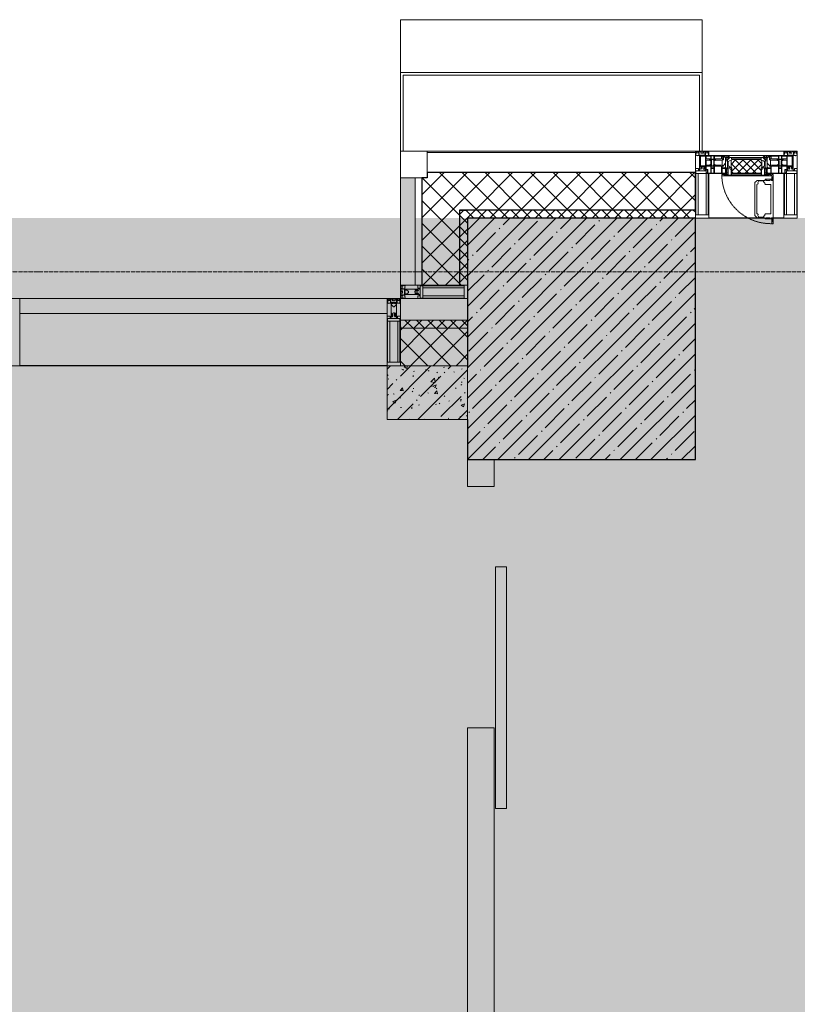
# Model space of a CAD drawing. Header units: millimetres. Extents: x -535184 to 178656, y -69521 to 68256.
# Tile 374 of 460: x -175523 to -172623, y 52742 to 56412. Entities that reach past the tile are written whole.
import ezdxf

# ---------------------------------------------------------------- set-up
doc = ezdxf.new("R2010")
doc.units = ezdxf.units.MM
doc.linetypes.add('-D1-02х01', pattern=[3, 2, -1])
doc.linetypes.add('-D1d1-15x02', pattern=[19, 15, -2, 0, -2])
for name, color, linetype, lineweight in [('_0', 7, 'Continuous', 13), ('A-COLS', 7, 'Continuous', 5), ('A-DETL-GENF', 7, 'Continuous', 5), ('A-DOOR', 7, 'Continuous', 5), ('A-GLAZ', 7, 'Continuous', 5), ('A-GLAZ-CURT', 8, 'Continuous', 5), ('A-GLAZ-CWMG', 8, 'Continuous', 5), ('A-WALL', 7, 'Continuous', 5), ('A-WALL-FNSH', 8, 'Continuous', 5), ('I-WALL', 7, 'Continuous', 5), ('S-COLS', 7, 'Continuous', 5), ('S-GRID', 7, 'Continuous', 5)]:
    doc.layers.add(name, color=color, linetype=linetype, lineweight=lineweight)
pattern_1 = [(45, (0, 0), (-21.213203, 21.213203), []), (135, (0, 0), (-21.213203, -21.213203), [])]
pattern_2 = [(45, (0, 0), (-42.42641, 42.42641), []), (135, (0, 0), (-42.42641, -42.42641), [])]

# ---------------------------------------------------------------- blocks, each defined once
blk = doc.blocks.new('Rectangular Mullion - 50Wx250H-V10-50_AS_M_L11')
at = {"layer": 'A-DETL-GENF'}
for p, q in [((-25, 84), (-25, 250)), ((-25, 250), (0, 250)), ((-23, 237.3), (0, 237.3)), ((-23, 237.3), (-23, 84)), ((-14.9, 84), (-14.9, 237.3)), ((25, 250), (0, 250)), ((23, 237.3), (0, 237.3)), ((14.9, 84), (14.9, 237.3)), ((23, 237.3), (23, 73.6)), ((25, 65.2), (25, 250)), ((0, 84), (-15, 84)), ((-0.5, 73.6), (-15, 73.6)), ((0, 84), (23, 84)), ((0.5, 73.6), (23, 73.6)), ((-10, 71.3), (-12, 71.3)), ((-10, 57.4), (-10, 71.3)), ((-7, 65.2), (-5.9, 67.3)), ((-7, 65.2), (-7, 57)), ((-4.1, 67.3), (-5.9, 67.3)), ((-4.1, 67.3), (-2.9, 65.1)), ((-2.9, 65.1), (-2.9, 57)), ((4.1, 67.3), (2.9, 65.1)), ((2.9, 65.1), (2.9, 57)), ((4.1, 67.3), (5.9, 67.3)), ((7, 65.2), (5.9, 67.3)), ((7, 65.2), (7, 54.7)), ((8.7, 53), (7, 54.7)), ((8.7, 53), (10, 53)), ((10, 71.3), (14, 71.3)), ((10, 53), (10, 71.3)), ((10, 53), (10, 17)), ((14, 71.3), (14, 65.2)), ((14, 65.2), (25, 65.2)), ((-23.8, 14.6), (-25, 14.2)), ((-25, 0), (-25, 14.2)), ((-23.8, 17), (-23.8, 14.6)), ((-22.5, 10.6), (-23.8, 14.6)), ((-22.5, 10.6), (-23.7, 9.9)), ((-23.7, 1.3), (-23.7, 9.9)), ((-23.7, 1.3), (-11.8, 1.3)), ((-23.2, 10.2), (-22.5, 8)), ((-22.5, 8), (-22.5, 4.5)), ((-21.3, 4.5), (-22.5, 4.5)), ((-22.3, 17), (-22.3, 16)), ((-22.3, 16), (-21.3, 16)), ((-19.9, 17), (-21.3, 16)), ((-21.3, 4.5), (-21.3, 6.5)), ((-21.3, 6.5), (-14.2, 6.5)), ((-7.4, 16.6), (-18.4, 16.6)), ((-14.2, 6.5), (-14.2, 4.5)), ((-13.2, 4.5), (-14.2, 4.5)), ((-13.2, 4.5), (-12.2, 7.2)), ((-12.7, 7.6), (-11.3, 11.4)), ((-12.7, 7.6), (-11.8, 6.9)), ((-12.2, 9), (-12.2, 14.8)), ((-12.2, 14.8), (0, 14.8)), ((-11.8, 1.3), (-11.8, 6.9)), ((-10.5, 11.2), (-11.3, 11.4)), ((-10.5, 1.5), (-10.5, 11.2)), ((-4.8, 1.5), (-10.5, 1.5)), ((0, 8), (-4.8, 8)), ((-4.8, 1.5), (-4.8, 8)), ((-2.6, 16.8), (0, 16.8)), ((2.6, 16.8), (0, 16.8)), ((0, 14.8), (0, 16.8)), ((0, 14.8), (0, 16.8)), ((12.2, 14.8), (0, 14.8)), ((0, 0), (0, 8)), ((0, 8), (4.8, 8)), ((0, 0), (0, 8)), ((4.8, 1.5), (4.8, 8)), ((4.8, 1.5), (10.5, 1.5)), ((8.5, 23), (6, 25.5)), ((6, 18), (7.4, 18)), ((7.4, 18), (7.4, 16.6)), ((7.4, 16.6), (18.4, 16.6)), ((7.5, 18.5), (8.5, 18.5)), ((7.5, 17), (7.5, 18.5)), ((10, 17), (7.5, 17)), ((8.5, 18.5), (8.5, 23)), ((10.5, 11.2), (11.3, 11.4)), ((10.5, 1.5), (10.5, 11.2)), ((12.7, 7.6), (11.3, 11.4)), ((12.7, 7.6), (11.8, 6.9)), ((11.8, 1.3), (11.8, 6.9)), ((23.7, 1.3), (11.8, 1.3)), ((12.2, 9), (12.2, 14.8)), ((13.2, 4.5), (12.2, 7.2)), ((13.2, 4.5), (14.2, 4.5)), ((21.3, 6.5), (14.2, 6.5)), ((14.2, 6.5), (14.2, 4.5)), ((18.4, 16.6), (19, 17.6)), ((19, 17.6), (21.3, 16)), ((22.3, 16), (21.3, 16)), ((21.3, 4.5), (21.3, 6.5)), ((21.3, 4.5), (22.5, 4.5)), ((22.3, 17), (22.3, 16)), ((22.3, 17), (23.8, 17)), ((22.5, 10.6), (23.8, 14.6)), ((22.5, 10.6), (23.7, 9.9)), ((23.2, 10.2), (22.5, 8)), ((22.5, 8), (22.5, 4.5)), ((23.7, 1.3), (23.7, 9.9)), ((23.8, 17), (23.8, 14.6)), ((23.8, 14.6), (25, 14.2)), ((25, 0), (25, 14.2)), ((-25, 0), (0, 0)), ((25, 0), (0, 0))]:
    blk.add_line(p, q, dxfattribs=at)
for centre, start, end in [((-0.5, 73.1), 360, 90), ((0.5, 73.1), 90, 180)]:
    blk.add_arc(centre, 0.5, start, end, dxfattribs=at)
blk = doc.blocks.new('Rectangular Mullion - R_StandardFrame_50Wx250H-3538113-50_AS_M_L11')
at = {"layer": 'A-GLAZ-CWMG', "lineweight": 9}
for p, q in [((-25, 84), (-25, 250)), ((-25, 250), (25, 250)), ((25, 250), (25, 0)), ((-25, 0), (-25, 17)), ((25, 0), (-25, 0))]:
    blk.add_line(p, q, dxfattribs=at)
blk = doc.blocks.new('A_PAN_Створка - 383мм-V11-50_AS_M_L11')
at = {"layer": 'A-GLAZ-CURT'}
h = blk.add_hatch(dxfattribs=at)
h.set_pattern_fill('FP_14', color=256, style=0, pattern_type=2)
h.set_pattern_definition([(45, (-19440, -29700), (-14.142136, 14.142136), []), (135, (-19440, -29700), (-14.142136, -14.142136), [])])
h.paths.add_polyline_path([(53.6, -82.7), (54.6, -81.8), (54.6, -63.4), (57.2, -60.8), (57.2, -36.4), (54.9, -34.1), (54.5, -31.8), (-54.5, -31.8), (-54.9, -34.1), (-57.2, -36.4), (-57.2, -60.8), (-54.6, -63.4), (-53.6, -82.7), (-2.6, -82.7)])
at = {"layer": 'A-DETL-GENF'}
for p, q in [((-70, -32.1), (-61.4, -23.5)), ((-70, -62.5), (-70, -32.1)), ((-65.7, -37.4), (-60.8, -34.7)), ((61.4, -23.5), (-61.4, -23.5)), ((-60.8, -34.7), (-57.3, -35.9)), ((-55.2, -33.8), (-57.3, -35.9)), ((-54.9, -34.1), (-57.2, -36.4)), ((-57.2, -36.4), (-57.2, -60.8)), ((-55.2, -33.8), (-54.8, -31.5)), ((-54.9, -25.8), (-53.9, -24.8)), ((-54.9, -29.5), (-54.9, -25.8)), ((-53.9, -30.5), (-54.9, -29.5)), ((-54.5, -31.8), (-54.9, -34.1)), ((0, -31.5), (-54.8, -31.5)), ((54.5, -31.8), (-54.5, -31.8)), ((-53.9, -24.8), (53.9, -24.8)), ((53.9, -30.5), (-53.9, -30.5)), ((0, -31.5), (54.8, -31.5)), ((54.9, -25.8), (53.9, -24.8)), ((53.9, -30.5), (54.9, -29.5)), ((54.9, -34.1), (54.5, -31.8)), ((55.2, -33.8), (54.8, -31.5)), ((54.9, -29.5), (54.9, -25.8)), ((57.2, -36.4), (54.9, -34.1)), ((55.2, -33.8), (57.3, -35.9)), ((57.2, -60.8), (57.2, -36.4)), ((60.8, -34.7), (57.3, -35.9)), ((65.7, -37.4), (60.8, -34.7)), ((70, -32.1), (61.4, -23.5)), ((70, -62.5), (70, -32.1)), ((-73.9, -62.5), (-70, -62.5)), ((-73.9, -87.5), (-73.9, -62.5)), ((-69.4, -66.5), (-73.9, -66.5)), ((-69.4, -81.5), (-69.4, -66.5)), ((-61.7, -62.5), (-67.9, -62.5)), ((-67.9, -62.5), (-67.9, -89.3)), ((-67.8, -38.3), (-65.7, -37.4)), ((-67.8, -55.7), (-67.8, -38.3)), ((-66, -56.5), (-67.8, -55.7)), ((-66, -56.5), (-62, -59.1)), ((-62, -59.1), (-60.7, -61)), ((-61.7, -64.9), (-61.7, -62.5)), ((-60.1, -67.7), (-61.7, -64.9)), ((-60.7, -61), (-57.4, -61)), ((-56.4, -67.7), (-60.1, -67.7)), ((-57.4, -61), (-54.9, -63.5)), ((-57.2, -60.8), (-54.6, -63.4)), ((-56.4, -89.4), (-56.4, -67.7)), ((-54.9, -63.5), (-54.9, -81.9)), ((-54.6, -63.4), (-54.6, -81.8)), ((54.6, -63.4), (57.2, -60.8)), ((54.6, -81.8), (54.6, -63.4)), ((57.4, -61), (54.9, -63.5)), ((54.9, -63.5), (54.9, -81.9)), ((56.4, -67.7), (60.1, -67.7)), ((56.4, -89.4), (56.4, -67.7)), ((60.7, -61), (57.4, -61)), ((60.1, -67.7), (61.7, -64.9)), ((62, -59.1), (60.7, -61)), ((61.7, -62.5), (67.9, -62.5)), ((61.7, -64.9), (61.7, -62.5)), ((66, -56.5), (62, -59.1)), ((67.8, -38.3), (65.7, -37.4)), ((66, -56.5), (67.8, -55.7)), ((67.8, -55.7), (67.8, -38.3)), ((67.9, -62.5), (67.9, -89.3)), ((69.4, -66.5), (73.9, -66.5)), ((69.4, -81.5), (69.4, -66.5)), ((73.9, -62.5), (70, -62.5)), ((73.9, -87.5), (73.9, -62.5)), ((-91.5, -87.5), (-73.9, -87.5)), ((-91.5, -92), (-91.5, -87.5)), ((-91.5, -92), (91.5, -92)), ((-83.4, -90.3), (-83.4, -87.5)), ((-83.4, -90.3), (-69.4, -90.3)), ((-73.9, -81.5), (-69.4, -81.5)), ((-69.4, -85.5), (-73.9, -85.5)), ((-69.4, -90.3), (-69.4, -85.5)), ((-67.9, -89.3), (-66.9, -90.3)), ((-66.9, -90.3), (-57.4, -90.3)), ((-57.4, -90.3), (-56.4, -89.4)), ((-54.9, -81.9), (-53.8, -83)), ((-54.9, -85.6), (-53.9, -84.6)), ((-54.9, -89.3), (-54.9, -85.6)), ((-53.9, -90.3), (-54.9, -89.3)), ((-54.6, -81.8), (-53.6, -82.7)), ((-53.9, -84.6), (53.9, -84.6)), ((53.9, -90.3), (-53.9, -90.3)), ((53.8, -83), (-53.8, -83)), ((-53.6, -82.7), (53.6, -82.7)), ((53.6, -82.7), (54.6, -81.8)), ((54.9, -81.9), (53.8, -83)), ((54.9, -85.6), (53.9, -84.6)), ((53.9, -90.3), (54.9, -89.3)), ((54.9, -89.3), (54.9, -85.6)), ((57.4, -90.3), (56.4, -89.4)), ((66.9, -90.3), (57.4, -90.3)), ((67.9, -89.3), (66.9, -90.3)), ((73.9, -81.5), (69.4, -81.5)), ((69.4, -85.5), (73.9, -85.5)), ((69.4, -90.3), (69.4, -85.5)), ((83.4, -90.3), (69.4, -90.3)), ((91.5, -87.5), (73.9, -87.5)), ((83.4, -90.3), (83.4, -87.5)), ((91.5, -92), (91.5, -87.5))]:
    blk.add_line(p, q, dxfattribs=at)
at = {"layer": 'A-DETL-GENF', "color": 9, "true_color": 0xc8c8c8}
for p, q in [((39.7, -109), (31.1, -117.6)), ((70.1, -109), (39.7, -109)), ((70.1, -105.1), (70.1, -109)), ((95.1, -105.1), (70.1, -105.1)), ((74.1, -109.6), (74.1, -105.1)), ((89.1, -109.6), (74.1, -109.6)), ((89.1, -105.1), (89.1, -109.6)), ((93.1, -109.6), (93.1, -105.1)), ((97.9, -109.6), (93.1, -109.6)), ((95.1, -87.5), (95.1, -105.1)), ((99.6, -87.5), (95.1, -87.5)), ((97.9, -95.6), (95.1, -95.6)), ((97.9, -95.6), (97.9, -109.6)), ((99.6, -270.5), (99.6, -87.5)), ((31.1, -117.6), (31.1, -240.4)), ((41.4, -123.8), (39.1, -124.2)), ((39.1, -179), (39.1, -124.2)), ((41.4, -123.8), (43.5, -121.7)), ((45, -113.3), (42.3, -118.2)), ((42.3, -118.2), (43.5, -121.7)), ((45.9, -111.2), (45, -113.3)), ((63.3, -111.2), (45.9, -111.2)), ((64.1, -113), (63.3, -111.2)), ((64.1, -113), (66.7, -117)), ((66.7, -117), (68.6, -118.3)), ((68.6, -118.3), (68.6, -121.6)), ((68.6, -121.6), (71.1, -124.1)), ((71.1, -124.1), (89.5, -124.1)), ((89.5, -124.1), (90.6, -125.2)), ((90.6, -125.2), (90.6, -232.8)), ((39.1, -179), (39.1, -233.8)), ((39.7, -249), (31.1, -240.4)), ((41.4, -234.2), (39.1, -233.8)), ((70.1, -249), (39.7, -249)), ((41.4, -234.2), (43.5, -236.3)), ((42.3, -239.8), (43.5, -236.3)), ((45, -244.7), (42.3, -239.8)), ((45.9, -246.8), (45, -244.7)), ((63.3, -246.8), (45.9, -246.8)), ((64.1, -245), (63.3, -246.8)), ((64.1, -245), (66.7, -241)), ((66.7, -241), (68.6, -239.7)), ((68.6, -236.4), (71.1, -233.9)), ((68.6, -239.7), (68.6, -236.4)), ((70.1, -252.9), (70.1, -249)), ((95.1, -252.9), (70.1, -252.9)), ((71.1, -233.9), (89.5, -233.9)), ((74.1, -248.4), (74.1, -252.9)), ((89.1, -248.4), (74.1, -248.4)), ((89.1, -252.9), (89.1, -248.4)), ((89.5, -233.9), (90.6, -232.8)), ((93.1, -248.4), (93.1, -252.9)), ((97.9, -248.4), (93.1, -248.4)), ((95.1, -270.5), (95.1, -252.9)), ((97.9, -262.4), (97.9, -248.4)), ((97.9, -262.4), (95.1, -262.4)), ((99.6, -270.5), (95.1, -270.5))]:
    blk.add_line(p, q, dxfattribs=at)
at = {"layer": 'A-GLAZ'}
for p, q in [((-67.9, -17), (-171, -17)), ((-171, -17), (-171, -57)), ((-171, -18.5), (-153.5, -18.5)), ((-153.5, -18.5), (-152, -20)), ((-152, -20), (-152, -73.5)), ((-150.5, -17), (-150.5, -29.4)), ((-132.4, -18.6), (-150.5, -18.6)), ((-150.5, -29.4), (-132.4, -29.4)), ((-150.5, -33.6), (-150.5, -68)), ((-136.3, -33.6), (-150.5, -33.6)), ((-137.2, -31), (-135.8, -35)), ((-132.5, -31), (-137.2, -31)), ((-132.1, -36.8), (-135.8, -35)), ((-132.5, -31.9), (-133.4, -33.7)), ((-133.4, -33.7), (-130.1, -35.3)), ((-132.5, -31.9), (-132.5, -31)), ((-132.4, -29.4), (-132.4, -18.6)), ((-131, -18.2), (-131, -29.5)), ((-120.8, -18.2), (-131, -18.2)), ((-131, -29.5), (-120.8, -29.5)), ((-131, -30.9), (-131, -33)), ((-120.8, -30.9), (-131, -30.9)), ((-129.4, -34.6), (-131, -33)), ((-130.1, -35.3), (-129.4, -34.6)), ((-130.1, -35.3), (-130.1, -50.4)), ((-122.4, -34.6), (-120.8, -33)), ((-121.7, -35.3), (-122.4, -34.6)), ((-118.4, -33.7), (-121.7, -35.3)), ((-121.7, -35.3), (-121.7, -50.4)), ((-120.8, -18.2), (-120.8, -29.5)), ((-120.8, -30.9), (-120.8, -33)), ((-119.7, -36.8), (-115.9, -35)), ((-119.3, -18.6), (-92.5, -18.6)), ((-119.3, -29.4), (-119.3, -18.6)), ((-92.5, -29.4), (-119.3, -29.4)), ((-119.3, -31), (-114.6, -31)), ((-119.3, -31.9), (-119.3, -31)), ((-119.3, -31.9), (-118.4, -33.7)), ((-114.6, -31), (-115.9, -35)), ((-94.1, -33.5), (-115.4, -33.5)), ((-89.9, -35.1), (-94.1, -33.5)), ((-92.5, -18.6), (-92.5, -29.4)), ((-90.8, -18.5), (-90.8, -29.4)), ((-87.3, -18.5), (-90.8, -18.5)), ((-90.8, -29.4), (-85.9, -29.4)), ((-89.9, -32.5), (-89.9, -35.1)), ((-85.9, -32.5), (-89.9, -32.5)), ((-89.9, -35.1), (-89.9, -50.9)), ((-87.3, -20.4), (-87.3, -18.5)), ((-87.3, -20.4), (-87.3, -21.9)), ((-84.8, -20.4), (-87.3, -20.4)), ((-87.3, -21.9), (-85.9, -21.9)), ((-85.9, -18.2), (-85.9, -20.4)), ((-75.9, -18.2), (-85.9, -18.2)), ((-85.9, -21.9), (-85.9, -29.4)), ((-85.9, -29.4), (-85.9, -32.5)), ((-83.4, -20.4), (-84.8, -20.4)), ((-70, -33.8), (-83.4, -20.4)), ((-78, -84), (-78, -23.5)), ((-78, -23.5), (-67.9, -23.5)), ((-75.9, -21.5), (-75.9, -18.2)), ((-75.9, -21.5), (-75.9, -23.5)), ((-74.9, -21.5), (-75.9, -21.5)), ((-75.9, -23.5), (-73, -23.5)), ((-74.9, -17.9), (-74.9, -21.5)), ((-68.9, -17.9), (-74.9, -17.9)), ((-67.2, -29.3), (-73, -23.5)), ((-61.4, -23.5), (-70, -32.1)), ((-70, -32.1), (-70, -62.5)), ((-70, -36.8), (-70, -33.8)), ((-68.9, -21.5), (-68.9, -17.9)), ((-67.9, -21.5), (-68.9, -21.5)), ((67.9, -17), (-67.9, -17)), ((-61.4, -23.5), (-67.9, -17)), ((-67.9, -17), (-67.9, -23.5)), ((-67.9, -17), (67.9, -17)), ((-67.9, -21.5), (-67.9, -23.5)), ((-67.9, -23.5), (-64.6, -26.8)), ((-67.9, -23.5), (-64.6, -26.8)), ((-64.6, -26.8), (-67.2, -29.3)), ((-64.6, -26.8), (-61.4, -23.5)), ((61.4, -23.5), (-61.4, -23.5)), ((67.9, -17), (61.4, -23.5)), ((70, -32.1), (61.4, -23.5)), ((61.4, -23.5), (64.6, -26.8)), ((67.9, -23.5), (64.6, -26.8)), ((64.6, -26.8), (67.9, -23.5)), ((64.6, -26.8), (67.2, -29.3)), ((67.2, -29.3), (73, -23.5)), ((67.9, -23.5), (67.9, -17)), ((171, -17), (67.9, -17)), ((67.9, -21.5), (67.9, -23.5)), ((67.9, -21.5), (68.9, -21.5)), ((67.9, -23.5), (78, -23.5)), ((68.9, -17.9), (74.9, -17.9)), ((68.9, -21.5), (68.9, -17.9)), ((70, -33.8), (83.4, -20.4)), ((70, -62.5), (70, -32.1)), ((70, -36.8), (70, -33.8)), ((75.9, -23.5), (73, -23.5)), ((74.9, -17.9), (74.9, -21.5)), ((74.9, -21.5), (75.9, -21.5)), ((75.9, -18.2), (85.9, -18.2)), ((75.9, -21.5), (75.9, -18.2)), ((75.9, -21.5), (75.9, -23.5)), ((78, -23.5), (78, -84)), ((83.4, -20.4), (84.8, -20.4)), ((84.8, -20.4), (87.3, -20.4)), ((85.9, -18.2), (85.9, -20.4)), ((85.9, -21.9), (85.9, -29.4)), ((87.3, -21.9), (85.9, -21.9)), ((85.9, -29.4), (85.9, -32.5)), ((90.8, -29.4), (85.9, -29.4)), ((85.9, -32.5), (89.9, -32.5)), ((87.3, -18.5), (90.8, -18.5)), ((87.3, -20.4), (87.3, -18.5)), ((87.3, -20.4), (87.3, -21.9)), ((89.9, -32.5), (89.9, -35.1)), ((89.9, -35.1), (94.1, -33.5)), ((89.9, -35.1), (89.9, -50.9)), ((90.8, -18.5), (90.8, -29.4)), ((92.5, -18.6), (92.5, -29.4)), ((119.3, -18.6), (92.5, -18.6)), ((92.5, -29.4), (119.3, -29.4)), ((94.1, -33.5), (115.4, -33.5)), ((114.6, -31), (115.9, -35)), ((119.3, -31), (114.6, -31)), ((119.7, -36.8), (115.9, -35)), ((119.3, -31.9), (118.4, -33.7)), ((118.4, -33.7), (121.7, -35.3)), ((119.3, -29.4), (119.3, -18.6)), ((119.3, -31.9), (119.3, -31)), ((120.8, -18.2), (120.8, -29.5)), ((120.8, -18.2), (131, -18.2)), ((131, -29.5), (120.8, -29.5)), ((120.8, -30.9), (120.8, -33)), ((120.8, -30.9), (131, -30.9)), ((122.4, -34.6), (120.8, -33)), ((121.7, -35.3), (122.4, -34.6)), ((121.7, -35.3), (121.7, -50.4)), ((129.4, -34.6), (131, -33)), ((130.1, -35.3), (129.4, -34.6)), ((133.4, -33.7), (130.1, -35.3)), ((130.1, -35.3), (130.1, -50.4)), ((131, -18.2), (131, -29.5)), ((131, -30.9), (131, -33)), ((132.1, -36.8), (135.8, -35)), ((132.4, -18.6), (150.5, -18.6)), ((132.4, -29.4), (132.4, -18.6)), ((150.5, -29.4), (132.4, -29.4)), ((132.5, -31), (137.2, -31)), ((132.5, -31.9), (132.5, -31)), ((132.5, -31.9), (133.4, -33.7)), ((137.2, -31), (135.8, -35)), ((136.3, -33.6), (150.5, -33.6)), ((150.5, -17), (150.5, -29.4)), ((150.5, -33.6), (150.5, -68)), ((153.5, -18.5), (152, -20)), ((152, -20), (152, -73.5)), ((171, -18.5), (153.5, -18.5)), ((171, -57), (171, -17)), ((-171, -55.5), (-152, -55.5)), ((-171, -57), (-156, -57)), ((-153, -60), (-153, -73.5)), ((-136.4, -52.4), (-150.5, -52.4)), ((-150.5, -56.6), (-132.4, -56.6)), ((-150.5, -68), (-143.5, -68)), ((-150.5, -69.5), (-150.5, -73.5)), ((-145, -69.5), (-150.5, -69.5)), ((-145, -69.5), (-145, -79.5)), ((-143.5, -68), (-143.5, -81)), ((-137.2, -54.8), (-135.8, -50.8)), ((-132.5, -54.8), (-137.2, -54.8)), ((-132.1, -49), (-135.8, -50.8)), ((-133.4, -52), (-130.1, -50.4)), ((-132.5, -53.8), (-133.4, -52)), ((-132.5, -53.8), (-132.5, -54.8)), ((-132.4, -56.6), (-132.4, -82.5)), ((-132.1, -49), (-132.1, -36.8)), ((-129.4, -51.1), (-131, -52.7)), ((-131, -55.1), (-131, -52.7)), ((-120.8, -55.1), (-131, -55.1)), ((-131, -56.5), (-131, -62.6)), ((-131, -56.5), (-120.8, -56.5)), ((-120.8, -62.6), (-131, -62.6)), ((-131, -64.6), (-120.8, -64.6)), ((-131, -82.5), (-131, -64.6)), ((-130.1, -50.4), (-129.4, -51.1)), ((-121.7, -50.4), (-122.4, -51.1)), ((-122.4, -51.1), (-120.8, -52.7)), ((-118.4, -52), (-121.7, -50.4)), ((-120.8, -55.1), (-120.8, -52.7)), ((-120.8, -56.5), (-120.8, -62.6)), ((-120.8, -82.5), (-120.8, -64.6)), ((-119.7, -49), (-119.7, -36.8)), ((-119.7, -49), (-115.9, -50.8)), ((-119.3, -53.8), (-118.4, -52)), ((-119.3, -53.8), (-119.3, -54.8)), ((-119.3, -54.8), (-114.6, -54.8)), ((-119.3, -56.6), (-119.3, -82.5)), ((-92.5, -56.6), (-119.3, -56.6)), ((-114.6, -54.8), (-115.9, -50.8)), ((-94.1, -52.5), (-115.3, -52.5)), ((-89.9, -50.9), (-94.1, -52.5)), ((-92.5, -56.6), (-92.5, -82.5)), ((-90.8, -56.6), (-85.9, -56.6)), ((-90.8, -62.7), (-90.8, -56.6)), ((-80.4, -62.7), (-90.8, -62.7)), ((-90.8, -64.6), (-90.8, -82.5)), ((-80.1, -64.6), (-90.8, -64.6)), ((-89.9, -52.2), (-89.9, -50.9)), ((-89.9, -52.2), (-88.6, -53.5)), ((-85.9, -53.5), (-88.6, -53.5)), ((-85.9, -53.5), (-78, -45.6)), ((-85.9, -56.6), (-85.9, -53.5)), ((-80.4, -61.1), (-80.4, -62.7)), ((-78, -61.1), (-80.4, -61.1)), ((-80.1, -66.1), (-80.1, -64.6)), ((-78, -66.1), (-80.1, -66.1)), ((-78, -36.8), (-70, -36.8)), ((-78, -45.6), (-78, -36.8)), ((-78, -66.1), (-78, -61.1)), ((-70, -62.5), (-73.9, -62.5)), ((-73.9, -62.5), (-73.9, -87.5)), ((78, -36.8), (70, -36.8)), ((73.9, -62.5), (70, -62.5)), ((73.9, -87.5), (73.9, -62.5)), ((78, -45.6), (78, -36.8)), ((85.9, -53.5), (78, -45.6)), ((78, -61.1), (80.4, -61.1)), ((78, -66.1), (78, -61.1)), ((78, -66.1), (80.1, -66.1)), ((80.1, -64.6), (90.8, -64.6)), ((80.1, -66.1), (80.1, -64.6)), ((80.4, -61.1), (80.4, -62.7)), ((80.4, -62.7), (90.8, -62.7)), ((85.9, -53.5), (88.6, -53.5)), ((85.9, -56.6), (85.9, -53.5)), ((90.8, -56.6), (85.9, -56.6)), ((89.9, -52.2), (88.6, -53.5)), ((89.9, -50.9), (94.1, -52.5)), ((89.9, -52.2), (89.9, -50.9)), ((90.8, -62.7), (90.8, -56.6)), ((90.8, -64.6), (90.8, -82.5)), ((92.5, -56.6), (119.3, -56.6)), ((92.5, -56.6), (92.5, -82.5)), ((94.1, -52.5), (115.3, -52.5)), ((114.6, -54.8), (115.9, -50.8)), ((119.3, -54.8), (114.6, -54.8)), ((119.7, -49), (115.9, -50.8)), ((118.4, -52), (121.7, -50.4)), ((119.3, -53.8), (118.4, -52)), ((119.3, -53.8), (119.3, -54.8)), ((119.3, -56.6), (119.3, -82.5)), ((119.7, -49), (119.7, -36.8)), ((122.4, -51.1), (120.8, -52.7)), ((120.8, -55.1), (120.8, -52.7)), ((120.8, -55.1), (131, -55.1)), ((120.8, -56.5), (120.8, -62.6)), ((131, -56.5), (120.8, -56.5)), ((120.8, -62.6), (131, -62.6)), ((120.8, -82.5), (120.8, -64.6)), ((131, -64.6), (120.8, -64.6)), ((121.7, -50.4), (122.4, -51.1)), ((130.1, -50.4), (129.4, -51.1)), ((129.4, -51.1), (131, -52.7)), ((133.4, -52), (130.1, -50.4)), ((131, -55.1), (131, -52.7)), ((131, -56.5), (131, -62.6)), ((131, -82.5), (131, -64.6)), ((132.1, -49), (132.1, -36.8)), ((132.1, -49), (135.8, -50.8)), ((150.5, -56.6), (132.4, -56.6)), ((132.4, -56.6), (132.4, -82.5)), ((132.5, -53.8), (133.4, -52)), ((132.5, -53.8), (132.5, -54.8)), ((132.5, -54.8), (137.2, -54.8)), ((137.2, -54.8), (135.8, -50.8)), ((136.4, -52.4), (150.5, -52.4)), ((143.5, -68), (143.5, -81)), ((150.5, -68), (143.5, -68)), ((145, -69.5), (150.5, -69.5)), ((145, -69.5), (145, -79.5)), ((150.5, -69.5), (150.5, -73.5)), ((171, -55.5), (152, -55.5)), ((153, -73.5), (153, -60)), ((156, -57), (171, -57)), ((-153, -73.5), (-150, -73.5)), ((-150, -73.5), (-150, -84)), ((-150, -84), (-78, -84)), ((-148.5, -81), (-148.5, -82.5)), ((-143.5, -81), (-148.5, -81)), ((-148.5, -82.5), (-132.4, -82.5)), ((-131, -82.5), (-120.8, -82.5)), ((-119.3, -82.5), (-92.5, -82.5)), ((-73.9, -87.5), (-91.5, -87.5)), ((-91.5, -87.5), (-91.5, -92)), ((-91.5, -92), (91.5, -92)), ((-90.8, -82.5), (-79.5, -82.5)), ((-78, -84), (-85, -84)), ((-85, -84), (-85, -87.5)), ((-85, -87.5), (-78, -87.5)), ((-79.5, -80.6), (-78, -80.6)), ((-79.5, -82.5), (-79.5, -80.6)), ((-78, -87.5), (-78, -84)), ((-78, -84), (-73.9, -84)), ((73.9, -84), (78, -84)), ((91.5, -87.5), (73.9, -87.5)), ((79.5, -80.6), (78, -80.6)), ((78, -87.5), (78, -84)), ((78, -84), (85, -84)), ((78, -84), (150, -84)), ((85, -87.5), (78, -87.5)), ((79.5, -82.5), (79.5, -80.6)), ((90.8, -82.5), (79.5, -82.5)), ((85, -84), (85, -87.5)), ((91.5, -92), (91.5, -87.5)), ((119.3, -82.5), (92.5, -82.5)), ((131, -82.5), (120.8, -82.5)), ((148.5, -82.5), (132.4, -82.5)), ((143.5, -81), (148.5, -81)), ((148.5, -81), (148.5, -82.5)), ((150, -84), (150, -73.5)), ((150, -73.5), (153, -73.5))]:
    blk.add_line(p, q, dxfattribs=at)
for centre, start, end in [((-156, -60), 0, 90), ((156, -60), 90, 180)]:
    blk.add_arc(centre, 3, start, end, dxfattribs=at)
at = {"layer": 'A-GLAZ', "linetype": '-D1-02х01'}
blk.add_arc((91.4, -87.5), 183, 181.4091, 271.1445, dxfattribs=at)
blk = doc.blocks.new('Rectangular Mullion - R_StandardFrame_50Wx250H-3323618-50_AS_M_L11')
at = {"layer": 'A-GLAZ-CWMG'}
for p, q in [((37450, 1250), (37450, 1039.9)), ((37700, 1250), (37700, 970)), ((37450, 1010.4), (37450, 970))]:
    blk.add_line(p, q, dxfattribs=at)
blk = doc.blocks.new('Quad Corner Mullion - Q_0_100_-50-4783203-50_AS_M_L11')
at = {"layer": 'A-GLAZ-CWMG', "lineweight": 9}
for p, q in [((-100, 100), (0, 100)), ((-100, 0), (-100, 100)), ((0, 100), (0, 0)), ((0, 0), (-100, 0))]:
    blk.add_line(p, q, dxfattribs=at)
blk = doc.blocks.new('Rectangular Mullion - 50Wx250H-2623690-50_AS_M_L11')
at = {"layer": 'A-DETL-GENF'}
for p, q in [((-25, 65.2), (-25, 250)), ((-25, 250), (0, 250)), ((-23, 237.3), (0, 237.3)), ((-23, 237.3), (-23, 73.6)), ((-14.9, 84), (-14.9, 237.3)), ((25, 250), (0, 250)), ((23, 237.3), (0, 237.3)), ((14.9, 84), (14.9, 237.3)), ((23, 237.3), (23, 73.6)), ((25, 65.2), (25, 250)), ((0, 84), (-23, 84)), ((-0.5, 73.6), (-23, 73.6)), ((0, 84), (23, 84)), ((0.5, 73.6), (23, 73.6)), ((-14, 65.2), (-25, 65.2)), ((-14, 71.3), (-14, 65.2)), ((-10, 71.3), (-14, 71.3)), ((-10, 53), (-10, 71.3)), ((-8.7, 53), (-10, 53)), ((-10, 53), (-10, 17)), ((-8.7, 53), (-7, 54.7)), ((-7, 65.2), (-5.9, 67.3)), ((-7, 65.2), (-7, 54.7)), ((-4.1, 67.3), (-5.9, 67.3)), ((-4.1, 67.3), (-2.9, 65.1)), ((-2.9, 65.1), (-2.9, 54.6)), ((-1.3, 53), (-2.9, 54.6)), ((0, 53), (-1.3, 53)), ((0, 53), (1.3, 53)), ((1.3, 53), (2.9, 54.6)), ((4.1, 67.3), (2.9, 65.1)), ((2.9, 65.1), (2.9, 54.6)), ((4.1, 67.3), (5.9, 67.3)), ((7, 65.2), (5.9, 67.3)), ((7, 65.2), (7, 54.7)), ((8.7, 53), (7, 54.7)), ((8.7, 53), (10, 53)), ((10, 71.3), (14, 71.3)), ((10, 53), (10, 71.3)), ((10, 53), (10, 17)), ((14, 71.3), (14, 65.2)), ((14, 65.2), (25, 65.2)), ((-23.8, 14.6), (-25, 14.2)), ((-25, 0), (-25, 14.2)), ((-22.3, 17), (-23.8, 17)), ((-23.8, 17), (-23.8, 14.6)), ((-22.5, 10.6), (-23.8, 14.6)), ((-22.5, 10.6), (-23.7, 9.9)), ((-23.7, 1.3), (-23.7, 9.9)), ((-23.7, 1.3), (-11.8, 1.3)), ((-23.2, 10.2), (-22.5, 8)), ((-22.5, 8), (-22.5, 4.5)), ((-21.3, 4.5), (-22.5, 4.5)), ((-22.3, 17), (-22.3, 16)), ((-22.3, 16), (-21.3, 16)), ((-19, 17.6), (-21.3, 16)), ((-21.3, 4.5), (-21.3, 6.5)), ((-21.3, 6.5), (-14.2, 6.5)), ((-18.4, 16.6), (-19, 17.6)), ((-7.4, 16.6), (-18.4, 16.6)), ((-14.2, 6.5), (-14.2, 4.5)), ((-13.2, 4.5), (-14.2, 4.5)), ((-13.2, 4.5), (-12.2, 7.2)), ((-12.7, 7.6), (-11.3, 11.4)), ((-12.7, 7.6), (-11.8, 6.9)), ((-12.2, 9), (-12.2, 14.8)), ((-12.2, 14.8), (0, 14.8)), ((-11.8, 1.3), (-11.8, 6.9)), ((-10.5, 11.2), (-11.3, 11.4)), ((-10.5, 1.5), (-10.5, 11.2)), ((-4.8, 1.5), (-10.5, 1.5)), ((-10, 17), (-7.5, 17)), ((-8.5, 23), (-1.5, 30)), ((-8.5, 18.5), (-8.5, 23)), ((-7.5, 18.5), (-8.5, 18.5)), ((-7.5, 17), (-7.5, 18.5)), ((-7.4, 18), (-7.4, 16.6)), ((-2.6, 18), (-7.4, 18)), ((0, 8), (-4.8, 8)), ((-4.8, 1.5), (-4.8, 8)), ((-2.6, 18), (-2.6, 16.8)), ((-2.6, 16.8), (0, 16.8)), ((-1.5, 30), (0, 30)), ((1.5, 30), (0, 30)), ((2.6, 16.8), (0, 16.8)), ((0, 14.8), (0, 16.8)), ((0, 14.8), (0, 16.8)), ((12.2, 14.8), (0, 14.8)), ((0, 0), (0, 8)), ((0, 8), (4.8, 8)), ((0, 0), (0, 8)), ((8.5, 23), (1.5, 30)), ((2.6, 18), (2.6, 16.8)), ((2.6, 18), (7.4, 18)), ((4.8, 1.5), (4.8, 8)), ((4.8, 1.5), (10.5, 1.5)), ((7.4, 18), (7.4, 16.6)), ((7.4, 16.6), (18.4, 16.6)), ((7.5, 18.5), (8.5, 18.5)), ((7.5, 17), (7.5, 18.5)), ((10, 17), (7.5, 17)), ((8.5, 18.5), (8.5, 23)), ((10.5, 11.2), (11.3, 11.4)), ((10.5, 1.5), (10.5, 11.2)), ((12.7, 7.6), (11.3, 11.4)), ((12.7, 7.6), (11.8, 6.9)), ((11.8, 1.3), (11.8, 6.9)), ((23.7, 1.3), (11.8, 1.3)), ((12.2, 9), (12.2, 14.8)), ((13.2, 4.5), (12.2, 7.2)), ((13.2, 4.5), (14.2, 4.5)), ((21.3, 6.5), (14.2, 6.5)), ((14.2, 6.5), (14.2, 4.5)), ((18.4, 16.6), (19, 17.6)), ((19, 17.6), (21.3, 16)), ((22.3, 16), (21.3, 16)), ((21.3, 4.5), (21.3, 6.5)), ((21.3, 4.5), (22.5, 4.5)), ((22.3, 17), (22.3, 16)), ((22.3, 17), (23.8, 17)), ((22.5, 10.6), (23.8, 14.6)), ((22.5, 10.6), (23.7, 9.9)), ((23.2, 10.2), (22.5, 8)), ((22.5, 8), (22.5, 4.5)), ((23.7, 1.3), (23.7, 9.9)), ((23.8, 17), (23.8, 14.6)), ((23.8, 14.6), (25, 14.2)), ((25, 0), (25, 14.2)), ((-25, 0), (0, 0)), ((25, 0), (0, 0))]:
    blk.add_line(p, q, dxfattribs=at)
for centre, start, end in [((-0.5, 73.1), 360, 90), ((0.5, 73.1), 90, 180)]:
    blk.add_arc(centre, 0.5, start, end, dxfattribs=at)
blk = doc.blocks.new('Rectangular Mullion - R_StandardFrame_50Wx250H-4783204-50_AS_M_L11')
at = {"layer": 'A-GLAZ-CWMG', "lineweight": 9}
for p, q in [((0, 250), (-50, 250)), ((-50, 250), (-50, 0)), ((0, 0), (0, 250)), ((-50, 0), (0, 0))]:
    blk.add_line(p, q, dxfattribs=at)
blk = doc.blocks.new('System Panel - A_PAN_Glass-5026812-50_AS_M_L11')
at = {"layer": 'A-GLAZ-CURT'}
for p, q in [((685, 55), (-685, 55)), ((-685, 55), (-685, 0)), ((685, 0), (685, 55)), ((-685, 0), (685, 0))]:
    blk.add_line(p, q, dxfattribs=at)
blk = doc.blocks.new('Rectangular Mullion - R_StandardFrame_50Wx250H-3394083-50_AS_M_L11')
at = {"layer": 'A-GLAZ-CWMG'}
blk.add_line((16730, 28900), (18100, 28900), dxfattribs=at)
blk = doc.blocks.new('Rectangular Mullion - R_StandardFrame_50Wx250H-3541503-50_AS_M_L11')
at = {"layer": 'A-GLAZ-CWMG', "lineweight": 9}
for p, q in [((-25, -250), (-25, 0)), ((-25, 0), (25, 0)), ((25, 0), (25, -17)), ((25, -84), (25, -250)), ((25, -250), (-25, -250))]:
    blk.add_line(p, q, dxfattribs=at)
blk = doc.blocks.new('Rectangular Mullion - 50Wx250H-V3-50_AS_M_L11')
at = {"layer": 'A-DETL-GENF'}
for p, q in [((-25, 65.2), (-25, 250)), ((-25, 250), (0, 250)), ((-23, 237.3), (0, 237.3)), ((-23, 237.3), (-23, 73.6)), ((-14.9, 84), (-14.9, 237.3)), ((25, 250), (0, 250)), ((23, 237.3), (0, 237.3)), ((14.9, 84), (14.9, 237.3)), ((23, 237.3), (23, 84)), ((25, 84), (25, 250)), ((0, 84), (-23, 84)), ((-0.5, 73.6), (-23, 73.6)), ((0, 84), (15, 84)), ((0.5, 73.6), (15, 73.6)), ((-14, 65.2), (-25, 65.2)), ((-14, 71.3), (-14, 65.2)), ((-10, 71.3), (-14, 71.3)), ((-10, 53), (-10, 71.3)), ((-8.7, 53), (-10, 53)), ((-10, 53), (-10, 17)), ((-8.7, 53), (-7, 54.7)), ((-7, 65.2), (-5.9, 67.3)), ((-7, 65.2), (-7, 54.7)), ((-4.1, 67.3), (-5.9, 67.3)), ((-4.1, 67.3), (-2.9, 65.1)), ((-2.9, 65.1), (-2.9, 57)), ((4.1, 67.3), (2.9, 65.1)), ((2.9, 65.1), (2.9, 57)), ((4.1, 67.3), (5.9, 67.3)), ((7, 65.2), (5.9, 67.3)), ((7, 65.2), (7, 57)), ((10, 71.3), (12, 71.3)), ((10, 57.4), (10, 71.3)), ((-23.8, 14.6), (-25, 14.2)), ((-25, 0), (-25, 14.2)), ((-22.3, 17), (-23.8, 17)), ((-23.8, 17), (-23.8, 14.6)), ((-22.5, 10.6), (-23.8, 14.6)), ((-22.5, 10.6), (-23.7, 9.9)), ((-23.7, 1.3), (-23.7, 9.9)), ((-23.7, 1.3), (-11.8, 1.3)), ((-23.2, 10.2), (-22.5, 8)), ((-22.5, 8), (-22.5, 4.5)), ((-21.3, 4.5), (-22.5, 4.5)), ((-22.3, 17), (-22.3, 16)), ((-22.3, 16), (-21.3, 16)), ((-19, 17.6), (-21.3, 16)), ((-21.3, 4.5), (-21.3, 6.5)), ((-21.3, 6.5), (-14.2, 6.5)), ((-18.4, 16.6), (-19, 17.6)), ((-7.4, 16.6), (-18.4, 16.6)), ((-14.2, 6.5), (-14.2, 4.5)), ((-13.2, 4.5), (-14.2, 4.5)), ((-13.2, 4.5), (-12.2, 7.2)), ((-12.7, 7.6), (-11.3, 11.4)), ((-12.7, 7.6), (-11.8, 6.9)), ((-12.2, 9), (-12.2, 14.8)), ((-12.2, 14.8), (0, 14.8)), ((-11.8, 1.3), (-11.8, 6.9)), ((-10.5, 11.2), (-11.3, 11.4)), ((-10.5, 1.5), (-10.5, 11.2)), ((-4.8, 1.5), (-10.5, 1.5)), ((-10, 17), (-7.5, 17)), ((-8.5, 23), (-6, 25.5)), ((-8.5, 18.5), (-8.5, 23)), ((-7.5, 18.5), (-8.5, 18.5)), ((-7.5, 17), (-7.5, 18.5)), ((-7.4, 18), (-7.4, 16.6)), ((-6, 18), (-7.4, 18)), ((0, 8), (-4.8, 8)), ((-4.8, 1.5), (-4.8, 8)), ((-2.6, 16.8), (0, 16.8)), ((2.6, 16.8), (0, 16.8)), ((0, 14.8), (0, 16.8)), ((0, 14.8), (0, 16.8)), ((12.2, 14.8), (0, 14.8)), ((0, 0), (0, 8)), ((0, 8), (4.8, 8)), ((0, 0), (0, 8)), ((4.8, 1.5), (4.8, 8)), ((4.8, 1.5), (10.5, 1.5)), ((7.4, 16.6), (18.4, 16.6)), ((10.5, 11.2), (11.3, 11.4)), ((10.5, 1.5), (10.5, 11.2)), ((12.7, 7.6), (11.3, 11.4)), ((12.7, 7.6), (11.8, 6.9)), ((11.8, 1.3), (11.8, 6.9)), ((23.7, 1.3), (11.8, 1.3)), ((12.2, 9), (12.2, 14.8)), ((13.2, 4.5), (12.2, 7.2)), ((13.2, 4.5), (14.2, 4.5)), ((21.3, 6.5), (14.2, 6.5)), ((14.2, 6.5), (14.2, 4.5)), ((19.9, 17), (21.3, 16)), ((22.3, 16), (21.3, 16)), ((21.3, 4.5), (21.3, 6.5)), ((21.3, 4.5), (22.5, 4.5)), ((22.3, 17), (22.3, 16)), ((22.5, 10.6), (23.8, 14.6)), ((22.5, 10.6), (23.7, 9.9)), ((23.2, 10.2), (22.5, 8)), ((22.5, 8), (22.5, 4.5)), ((23.7, 1.3), (23.7, 9.9)), ((23.8, 17), (23.8, 14.6)), ((23.8, 14.6), (25, 14.2)), ((25, 0), (25, 14.2)), ((-25, 0), (0, 0)), ((25, 0), (0, 0))]:
    blk.add_line(p, q, dxfattribs=at)
for centre, start, end in [((-0.5, 73.1), 360, 90), ((0.5, 73.1), 90, 180)]:
    blk.add_arc(centre, 0.5, start, end, dxfattribs=at)
blk = doc.blocks.new('Rectangular Mullion - R_StandardFrame_50Wx250H-4053641-50_AS_M_L11')
at = {"layer": 'A-GLAZ-CWMG', "lineweight": 9}
for p, q in [((0, 250), (-50, 250)), ((-50, 250), (-50, 84)), ((0, 0), (0, 250)), ((-50, 17), (-50, 0)), ((-50, 0), (0, 0))]:
    blk.add_line(p, q, dxfattribs=at)
blk = doc.blocks.new('Rectangular Mullion - R_StandardFrame_50Wx250H-4038205-50_AS_M_L11')
at = {"layer": 'A-GLAZ-CWMG', "lineweight": 9}
for p, q in [((0, 0), (-50, 0)), ((-50, 0), (-50, -250)), ((0, -250), (0, 0)), ((-50, -250), (0, -250))]:
    blk.add_line(p, q, dxfattribs=at)
blk = doc.blocks.new('RST_AR_KMN_R22_B3_FCD_rvt-1-50_AS_M_L11')
at = {"layer": 'A-WALL'}
h = blk.add_hatch(dxfattribs=at)
h.set_pattern_fill('FP_7', color=256, style=0, pattern_type=2)
h.set_pattern_definition(pattern_2)
h.paths.add_polyline_path([(18370, 29480), (19250, 29480), (19250, 29620), (18250, 29620), (18250, 29600), (18370, 29600)])
at = {"layer": 'A-WALL', "true_color": 0xeff9fa}
blk.add_hatch(color=7, dxfattribs=at).paths.add_polyline_path([(18150, 29200), (18205, 29200), (18205, 29600), (18150, 29600)])
at = {"layer": 'A-WALL'}
h = blk.add_hatch(dxfattribs=at)
h.set_pattern_fill('FP_7', color=256, style=0, pattern_type=2)
h.set_pattern_definition(pattern_2)
h.paths.add_polyline_path([(18370, 29200), (18370, 29600), (18230, 29600), (18230, 29200)])
h = blk.add_hatch(dxfattribs=at)
h.set_pattern_fill('FP_6', color=256, style=0, pattern_type=2)
h.set_pattern_definition(pattern_1)
h.paths.add_polyline_path([(18400, 29200), (18400, 29480), (18370, 29480), (18370, 29200)])
h = blk.add_hatch(dxfattribs=at)
h.set_pattern_fill('FP_6', color=256, style=0, pattern_type=2)
h.set_pattern_definition(pattern_1)
h.paths.add_polyline_path([(18400, 29450), (19250, 29450), (19250, 29480), (18400, 29480)])
h = blk.add_hatch(dxfattribs=at)
h.set_pattern_fill('FP_6', color=256, style=0, pattern_type=2)
h.set_pattern_definition(pattern_1)
h.paths.add_polyline_path([(18400, 29040), (18400, 29070), (18150, 29070), (18150, 29040), (18221.6, 29040)])
h.paths.add_polyline_path([(16350, 29040), (16350, 29070), (16100, 29070), (16100, 29040), (16311.2, 29040)])
h = blk.add_hatch(dxfattribs=at)
h.set_pattern_fill('FP_7', color=256, style=0, pattern_type=2)
h.set_pattern_definition(pattern_2)
h.paths.add_polyline_path([(18221.6, 28900), (18400, 28900), (18400, 29040), (18150, 29040), (18150, 28900)])
h.paths.add_polyline_path([(16100, 28900), (16350, 28900), (16350, 29040), (16100, 29040), (16100, 29029.2)])
at = {"layer": 'A-COLS'}
for p, q in [((19275, 30189.7), (18150, 30189.7)), ((18150, 29992.7), (18150, 30189.7)), ((19275, 30189.7), (19275, 29992.7))]:
    blk.add_line(p, q, dxfattribs=at)
at = {"layer": 'A-COLS', "lineweight": 18}
for p, q in [((19275, 29992.7), (18150, 29992.7)), ((18150, 29992.7), (18150, 29700)), ((18160, 29700), (18160, 29982.6)), ((18160, 29982.6), (19265, 29982.6)), ((19265, 29982.6), (19265, 29700)), ((19275, 29700), (19275, 29992.7)), ((18150, 29700), (18160, 29700)), ((19265, 29700), (19275, 29700))]:
    blk.add_line(p, q, dxfattribs=at)
at = {"layer": 'A-WALL'}
for p, q in [((18250, 29695), (18250, 29620)), ((19250, 29695), (18250, 29695)), ((19250, 29620), (19250, 29695)), ((18230, 29600), (18205, 29600)), ((18205, 29600), (18205, 29200)), ((19250, 29450), (19250, 29480)), ((18400, 29200), (18400, 29450)), ((18400, 29450), (19250, 29450)), ((18205, 29200), (18230, 29200)), ((18370, 29200), (18400, 29200)), ((18400, 29070), (18150, 29070)), ((18150, 29070), (18150, 29040)), ((18400, 29040), (18400, 29070)), ((18150, 29040), (18150, 28900)), ((18400, 29040), (18150, 29040)), ((18400, 28900), (18400, 29040)), ((18150, 28900), (18400, 28900))]:
    blk.add_line(p, q, dxfattribs=at)
at = {"layer": 'A-WALL', "lineweight": 25}
for p, q in [((18250, 29620), (18250, 29600)), ((19250, 29620), (18250, 29620)), ((19250, 29480), (19250, 29620)), ((18250, 29600), (18230, 29600)), ((18230, 29600), (18230, 29200)), ((18400, 29480), (18370, 29480)), ((18370, 29480), (18370, 29200)), ((18370, 29480), (18400, 29480)), ((19250, 29480), (18400, 29480)), ((18230, 29200), (18370, 29200))]:
    blk.add_line(p, q, dxfattribs=at)
at = {"layer": 'A-WALL-FNSH'}
for p, q in [((19250, 29700), (18250, 29700)), ((18250, 29700), (18250, 29695)), ((19250, 29695), (19250, 29700)), ((18205, 29600), (18150, 29600)), ((18150, 29600), (18150, 29200)), ((18150, 29200), (18205, 29200))]:
    blk.add_line(p, q, dxfattribs=at)
at = {"layer": 'A-GLAZ-CURT', "lineweight": 5}
blk.add_blockref('A_PAN_Створка - 383мм-V11-50_AS_M_L11', (19440, 29700), dxfattribs=at)
at = {"layer": 'A-GLAZ-CURT', "lineweight": 5, "rotation": 180}
blk.add_blockref('System Panel - A_PAN_Glass-5026812-50_AS_M_L11', (17415, 29150), dxfattribs=at)
at = {"layer": 'A-GLAZ-CWMG', "lineweight": 5, "extrusion": (0, 0, -1)}
for name, p, rotation in [('Quad Corner Mullion - Q_0_100_-50-4783203-50_AS_M_L11', (-18150, 29700), 89.99999999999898), ('Rectangular Mullion - 50Wx250H-V3-50_AS_M_L11', (-19275, 29700), 180), ('Rectangular Mullion - 50Wx250H-V10-50_AS_M_L11', (-19605, 29700), 180), ('Rectangular Mullion - R_StandardFrame_50Wx250H-3538113-50_AS_M_L11', (-19605, 29700), 180), ('Rectangular Mullion - 50Wx250H-2623690-50_AS_M_L11', (-18150, 29175), 89.99999999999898)]:
    blk.add_blockref(name, p, dxfattribs=dict(at, rotation=rotation))
at = {"layer": 'A-GLAZ-CWMG', "lineweight": 5}
for name, p, rotation in [('Rectangular Mullion - R_StandardFrame_50Wx250H-4053641-50_AS_M_L11', (19250, 29700), 180), ('Rectangular Mullion - R_StandardFrame_50Wx250H-3323618-50_AS_M_L11', (20550, -8000), 90), ('Rectangular Mullion - R_StandardFrame_50Wx250H-4783204-50_AS_M_L11', (18150, 29150), 270.000000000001), ('Rectangular Mullion - 50Wx250H-2623690-50_AS_M_L11', (18125, 29150), 180)]:
    blk.add_blockref(name, p, dxfattribs=dict(at, rotation=rotation))
at = {"layer": 'A-GLAZ-CWMG', "lineweight": 5, "extrusion": (0, 0, -1)}
blk.add_blockref('Rectangular Mullion - R_StandardFrame_50Wx250H-3541503-50_AS_M_L11', (-16705, 29150), dxfattribs=at)
at = {"layer": 'A-GLAZ-CWMG', "lineweight": 5}
for name, p in [('Rectangular Mullion - R_StandardFrame_50Wx250H-4038205-50_AS_M_L11', (18150, 29150)), ('Rectangular Mullion - R_StandardFrame_50Wx250H-3394083-50_AS_M_L11', (0, 0))]:
    blk.add_blockref(name, p, dxfattribs=at)
blk = doc.blocks.new('A_DOR_Door - INT_3_SingleSliding_900Wx2100H-4560927-50_AS_M_L11')
at = {"layer": 'A-DOOR'}
for p, q in [((750, 95), (-150, 95)), ((-150, 95), (-150, 55)), ((750, 55), (750, 95)), ((-150, 55), (750, 55))]:
    blk.add_line(p, q, dxfattribs=at)

msp = doc.modelspace()

# ---------------------------------------------------------------- hatches: boundary and pattern name
at = {"layer": '_0', "transparency": 33554534}
h = msp.add_hatch(color=252, dxfattribs=at)
h.dxf.hatch_style = 1
h.paths.add_polyline_path([(-186501.3, 32972.1), (-186502.9, 35272.1), (-186002.9, 35272.1), (-186002.9, 36222.1), (-183952.9, 36222.1), (-183952.9, 40272.1), (-179002.9, 40272.1), (-179002.9, 38772.1), (-177452.9, 38772.1), (-177452.9, 45172.1), (-185852.9, 45172.1), (-185852.9, 46972.1), (-186852.9, 46972.1), (-186852.9, 48972.1), (-184102.9, 48972.1), (-184102.9, 48272.1), (-183352.9, 48272.1), (-183352.9, 47272.1), (-163952.9, 47272.1), (-163952.9, 48972.1), (-160672.9, 48972.1), (-160672.9, 46972.1), (-161752.9, 46972.1), (-161752.9, 45172.1), (-169752.9, 45172.1), (-169752.9, 36222.1), (-161802.9, 36222.1), (-161802.9, 35822.1), (-161302.9, 35822.1), (-161302.9, 32972.1), (-163452.9, 32972.1), (-163452.9, 34122.1), (-183852.9, 34122.1), (-183852.9, 32972.1)], flags=16)
h.paths.add_polyline_path([(-192753.7, 55672.9), (-154802.1, 55672.9), (-154802.1, 25721.3), (-192753.7, 25721.3)])
at = {"layer": 'I-WALL'}
h = msp.add_hatch(dxfattribs=at)
h.set_pattern_fill('FP_43', color=256, style=0, pattern_type=2)
h.set_pattern_definition([(45, (-192252.93, 26222.13), (-75.43415, 75.43415), [106.68, -17.78, 3.556, -17.78]), (45, (-192252.93, 26297.51), (-75.43415, 75.43415), []), (50, (-192252.93, 26222.13), (127.52922, -11.15758), [13.335, -146.685]), (355, (-192252.93, 26222.13), (-24.66966, 133.74), [10.668, -117.348]), (100.451, (-192242.31, 26221.2), (102.85973, 122.5818), [11.333, -124.663]), (46.184, (-192252.93, 26257.69), (189.75516, -29.4304), [20.002, -220.027]), (96.636, (-192237.12, 26255.24), (166.1822, 173.1996), [17, -186.995]), (351.184, (-192252.93, 26257.69), (166.1839, 173.1976), [16.002, -176.022]), (21, (-192235.15, 26248.8), (106.13027, -71.58603), [13.335, -146.685]), (326, (-192235.15, 26248.8), (43.2619, 128.93175), [10.668, -117.348]), (71.451, (-192226.31, 26242.83), (149.39198, 57.34505), [11.333, -124.663]), (37.5, (-192252.935, 26222.128), (2.16223, 59.18836), [3.353, -112.573, 3.353, -115.773, -117.792]), (37.5, (-192252.935, 26222.128), (2.16223, 59.18836), [-235.052, 3.353, -114.44]), (7.5, (-192252.935, 26222.13), (46.77386, 70.12615), [3.353, -64.567, 3.353, -109.906, -44.894]), (7.5, (-192252.935, 26222.13), (46.77386, 70.12615), [-181.178, 3.353, -41.542]), (327.5, (-192292.584, 26222.128), (94.91367, -4.010093), [3.353, -41.097, 3.353, -135.331, -184.023]), (327.5, (-192292.584, 26222.128), (94.91367, -4.010093), [-183.134, 3.353, -180.67]), (317.5, (-192310.36, 26222.13), (103.69057, 17.79882), [3.353, -54.432, 3.353, -88.748, -130.683]), (317.5, (-192310.36, 26222.13), (103.69057, 17.79882), [-149.885, 3.353, -127.33])])
h.paths.add_polyline_path([(-174152.9, 54922.1), (-173852.9, 54922.1), (-173852.9, 55122.1), (-174152.9, 55122.1)])
at = {"layer": 'S-COLS'}
h = msp.add_hatch(dxfattribs=at)
h.set_pattern_fill('FP_1', color=256, style=0, pattern_type=2)
h.set_pattern_definition([(45, (-192252.935, 26222.13), (-57.02463, 57.02463), []), (45, (-192195.91, 26222.13), (-57.02463, 57.02463), [100.806, -20.161, 3.353, -16.808])])
h.paths.add_polyline_path([(-173852.9, 54772.1), (-173002.9, 54772.1), (-173002.9, 55672.1), (-173852.9, 55672.1), (-173852.9, 54922.1)])

# ---------------------------------------------------------------- linework, layer by layer
at = {"layer": 'A-WALL', "lineweight": 9}
for p, q in [((-173852.9, 55122.1), (-174152.9, 55122.1)), ((-174152.9, 55122.1), (-174152.9, 54922.1)), ((-174152.9, 54922.1), (-173852.9, 54922.1))]:
    msp.add_line(p, q, dxfattribs=at)
at = {"layer": 'A-WALL'}
msp.add_line((-173852.9, 54922.1), (-173852.9, 55122.1), dxfattribs=at)
at = {"layer": 'I-WALL'}
for p, q in [((-172952.9, 55672.9), (-172742.8, 55672.9)), ((-172742.8, 55672.1), (-172952.9, 55672.1)), ((-172713.3, 55672.9), (-172672.9, 55672.9)), ((-172672.9, 55672.1), (-172713.3, 55672.1)), ((-175522.9, 55122.9), (-174152.9, 55122.9)), ((-174152.9, 55122.1), (-175522.9, 55122.1)), ((-173852.9, 54672.1), (-173852.9, 54772.1)), ((-173752.9, 54772.1), (-173752.9, 54672.1)), ((-173752.9, 54672.1), (-173852.9, 54672.1)), ((-173852.9, 51992.1), (-173852.9, 53772.1)), ((-173852.9, 53772.1), (-173752.9, 53772.1)), ((-173752.9, 53772.1), (-173752.9, 51992.1))]:
    msp.add_line(p, q, dxfattribs=at)
at = {"layer": 'S-COLS', "lineweight": 25}
for p, q in [((-173852.9, 55672.1), (-173852.9, 55122.1)), ((-173002.9, 55672.1), (-173852.9, 55672.1)), ((-173002.9, 54772.1), (-173002.9, 55672.1)), ((-173852.9, 54922.1), (-173852.9, 54772.1)), ((-173852.9, 54772.1), (-173002.9, 54772.1))]:
    msp.add_line(p, q, dxfattribs=at)
at = {"layer": 'S-COLS'}
msp.add_line((-173852.9, 55122.1), (-173852.9, 54922.1), dxfattribs=at)
at = {"layer": 'S-GRID', "linetype": '-D1d1-15x02'}
msp.add_line((-195238.9, 55472.1), (-153652.3, 55472.1), dxfattribs=at)

# ---------------------------------------------------------------- block references
at = {"lineweight": 5}
msp.add_blockref('RST_AR_KMN_R22_B3_FCD_rvt-1-50_AS_M_L11', (-192252.9, 26222.1), dxfattribs=at)
at = {"layer": 'A-DOOR', "color": 8, "true_color": 0x7f7f7f, "rotation": 270}
msp.add_blockref('A_DOR_Door - INT_3_SingleSliding_900Wx2100H-4560927-50_AS_M_L11', (-173802.9, 54222.1), dxfattribs=at)

doc.saveas('drawing.dxf')
